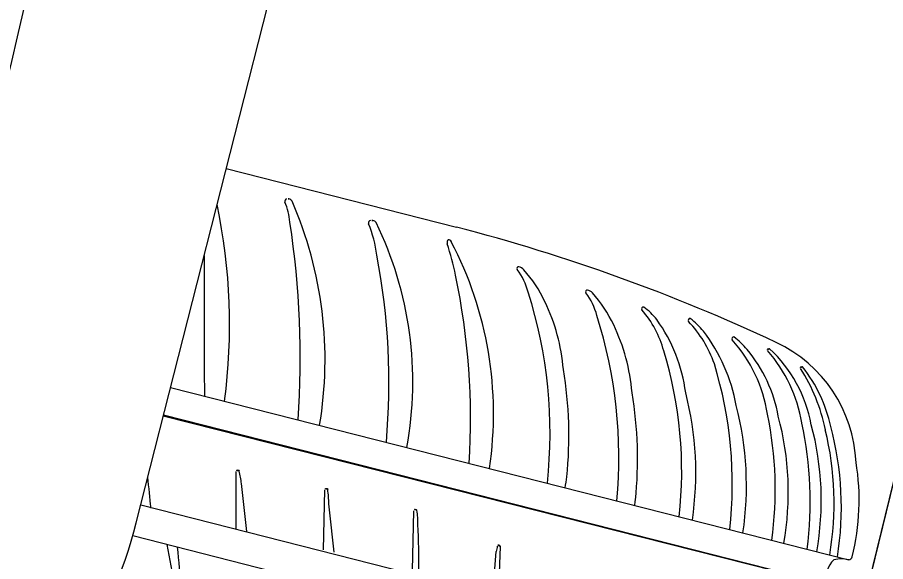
# Model space of a CAD drawing. Extents: x 14104283 to 14120882, y 8635219 to 8671666.
# Drawn here: x 14107528.728 to 14107532.474, y 8639536.165 to 8639538.513 of the extents above; entities that cross this region are included whole.
import ezdxf

# ---------------------------------------------------------------- set-up
doc = ezdxf.new("R2010")
doc.units = 0
for name, color, linetype in [('Cell', 7, 'Continuous'), ('Default', 7, 'Continuous'), ('Terrain', 7, 'Continuous')]:
    doc.layers.add(name, color=color, linetype=linetype)

msp = doc.modelspace()

# ---------------------------------------------------------------- linework, layer by layer
at = {"layer": 'Cell'}
for p, q in [((14107529.6287, 8639537.8605), (14107530.622, 8639537.6079)), ((14107529.8993, 8639537.7301), (14107529.8993, 8639537.7301)), ((14107529.913, 8639537.7196), (14107529.913, 8639537.7196)), ((14107530.2611, 8639537.6365), (14107530.2611, 8639537.6365)), ((14107530.2751, 8639537.6275), (14107530.2751, 8639537.6275)), ((14107530.5825, 8639537.5366), (14107530.5825, 8639537.5366)), ((14107530.586, 8639537.5539), (14107530.586, 8639537.5539)), ((14107530.6, 8639537.5449), (14107530.6, 8639537.5449)), ((14107531.4866, 8639537.209), (14107531.4866, 8639537.209)), ((14107531.6877, 8639537.1592), (14107531.6877, 8639537.1592)), ((14107531.876, 8639537.0798), (14107531.876, 8639537.0798)), ((14107529.3887, 8639536.9167), (14107532.3148, 8639536.1728)), ((14107529.5348, 8639536.8796), (14107529.5348, 8639536.8796)), ((14107529.6718, 8639536.3063), (14107529.6713, 8639536.5541)), ((14107530.0481, 8639536.2166), (14107530.0537, 8639536.4743)), ((14107529.2594, 8639536.4066), (14107529.2594, 8639536.4081)), ((14107529.26, 8639536.4105), (14107532.1788, 8639535.6684)), ((14107530.4327, 8639536.127), (14107530.4382, 8639536.3847)), ((14107531.6399, 8639536.3444), (14107531.6399, 8639536.3444)), ((14107529.2253, 8639536.2772), (14107532.1452, 8639535.5348)), ((14107531.8583, 8639536.2889), (14107531.8583, 8639536.2889)), ((14107529.373, 8639536.2396), (14107529.4237, 8639535.9698)), ((14107530.8106, 8639536.2307), (14107530.804, 8639536.0516)), ((14107532.0343, 8639536.2441), (14107532.0343, 8639536.2441)), ((14107530.7783, 8639536.0245), (14107530.794, 8639536.2092)), ((14107532.1765, 8639536.208), (14107532.1765, 8639536.208)), ((14107532.2658, 8639536.1852), (14107532.2658, 8639536.1852)), ((14107532.3148, 8639536.1728), (14107532.3148, 8639536.1728))]:
    msp.add_line(p, q, dxfattribs=at)
for points in [[(14107529.2403, 8639536.333), (14107529.8483, 8639538.7243), (14107531.8058, 8639546.4238)], [(14107531.9732, 8639537.0832), (14107531.9732, 8639537.0832), (14107531.9732, 8639537.0832)], [(14107532.1155, 8639537.0053), (14107532.1155, 8639537.0053), (14107532.1155, 8639537.0053)], [(14107529.3575, 8639536.7938), (14107532.226, 8639536.0684), (14107529.3583, 8639536.7972)]]:
    msp.add_lwpolyline(points, dxfattribs=at)
for centre, radius, start, end in [((14107803.8144, 8639473.5332), 282.6387, 165.737979, 167.143488), ((14107529.8912, 8639537.7201), 0.00986, 100.3561, 202.2623), ((14107529.8952, 8639537.6984), 0.032, 82.4993, 100.3561), ((14107529.8921, 8639537.7066), 0.0246, 32.0116, 72.9916), ((14107527.1138, 8639537.1873), 2.5294, 352.5075, 11.8343), ((14107529.5994, 8639537.6007), 0.3054, 5.4677, 22.2623), ((14107528.343, 8639537.0364), 1.7122, 350.4829, 23.5189), ((14107526.1275, 8639537.0455), 3.8209, 355.9681, 8.7966), ((14107530.2521, 8639537.6267), 0.00986, 94.8003, 202.2994), ((14107529.7551, 8639537.4229), 0.5273, 6.9491, 22.2994), ((14107530.256, 8639537.5796), 0.0571, 84.8741, 94.8003), ((14107530.2606, 8639537.6202), 0.0163, 26.7072, 88.1259), ((14107528.8744, 8639536.9418), 1.5596, 349.4994, 26.0829), ((14107528.6383, 8639529.9404), 7.9199, 64.87332, 75.49454), ((14107530.5976, 8639537.5426), 0.0163, 135.7846, 201.3671), ((14107529.3371, 8639537.1389), 1.3074, 11.5365, 17.7119), ((14107530.5855, 8639537.5376), 0.0163, 26.7072, 88.1259), ((14107529.1826, 8639536.8037), 1.5995, 351.4884, 27.608), ((14107620.7272, 8639537.4159), 91.194, 179.95647, 180.336945), ((14107527.4088, 8639536.9359), 2.9221, 354.976, 10.8638), ((14107530.8899, 8639537.4294), 0.00765, 76.2704, 218.2194), ((14107530.6819, 8639537.2656), 0.2571, 13.8433, 38.2194), ((14107530.8821, 8639537.3974), 0.0405, 41.8059, 76.2704), ((14107530.4765, 8639537.0347), 0.5846, 25.5103, 41.8059), ((14107527.7217, 8639536.7847), 2.9611, 356.2169, 11.9997), ((14107529.0193, 8639536.7187), 2.0066, 353.8405, 17.6487), ((14107531.1862, 8639537.3292), 0.00765, 76.2704, 218.2194), ((14107530.9782, 8639537.1654), 0.2571, 13.8433, 38.2194), ((14107531.1784, 8639537.2973), 0.0405, 41.8059, 76.2704), ((14107530.7729, 8639536.9346), 0.5846, 25.5103, 41.8059), ((14107530.2431, 8639536.9234), 0.8432, 4.8028, 25.5103), ((14107531.4282, 8639537.256), 0.00765, 76.2704, 218.2194), ((14107531.0802, 8639536.9554), 0.4522, 15.1858, 40.8598), ((14107531.2676, 8639537.0382), 0.2777, 37.9615, 54.2038), ((14107529.3291, 8639536.6188), 1.9937, 354.4875, 17.7587), ((14107530.9177, 8639536.802), 0.6995, 7.5228, 35.5868), ((14107531.6293, 8639537.2061), 0.00765, 76.2704, 218.2194), ((14107531.25, 8639536.848), 0.514, 19.3537, 43.4281), ((14107531.4687, 8639536.9883), 0.2777, 37.9615, 54.2038), ((14107530.5395, 8639536.8232), 0.8432, 4.8028, 25.5103), ((14107531.093, 8639536.7045), 0.7486, 10.2763, 37.4008), ((14107531.8177, 8639537.1268), 0.00765, 76.2704, 218.2194), ((14107531.6571, 8639536.909), 0.2777, 37.9615, 54.2038), ((14107531.3477, 8639536.7048), 0.624, 8.8471, 41.9724), ((14107531.7464, 8639536.5674), 0.6003, 2.477, 64.8733), ((14107529.8106, 8639536.5543), 1.7834, 353.7053, 16.9378), ((14107531.4048, 8639536.6836), 0.6156, 10.1317, 40.0581), ((14107531.9694, 8639537.0789), 0.00572, 47.7169, 213.9001), ((14107531.4751, 8639536.6531), 0.6468, 9.7937, 40.8094), ((14107531.5708, 8639536.6491), 0.5919, 10.3814, 47.1632), ((14107530.0289, 8639536.4988), 1.7834, 353.7053, 16.9378), ((14107529.3693, 8639536.7074), 1.7379, 354.1793, 9.4914), ((14107532.1117, 8639537.0011), 0.00572, 47.7169, 213.9001), ((14107531.459, 8639536.5823), 0.7698, 11.3835, 32.6748), ((14107531.6284, 8639536.6187), 0.6219, 11.9401, 38.4339), ((14107529.6656, 8639536.6072), 1.7379, 354.1793, 9.4914), ((14107530.2713, 8639536.5482), 1.3836, 351.5306, 14.4544), ((14107530.4897, 8639536.4926), 1.3836, 351.5306, 14.4544), ((14107530.3868, 8639536.4747), 1.6108, 352.2378, 11.6759), ((14107530.7953, 8639536.4655), 1.2586, 349.8704, 15.0335), ((14107530.5726, 8639536.4275), 1.576, 352.3816, 12.2927), ((14107530.9375, 8639536.4293), 1.2586, 349.8704, 15.0335), ((14107530.9003, 8639536.4172), 1.351, 350.4765, 13.5714), ((14107530.9369, 8639536.3985), 1.3459, 350.8832, 15.0234), ((14107531.3558, 8639536.4295), 1.0038, 345.9413, 9.3959), ((14107520.0907, 8639535.4806), 9.2591, 5.67093, 6.50365), ((14107529.6779, 8639536.5542), 0.00664, 14.5672, 181.07), ((14107529.3991, 8639536.4743), 0.2967, 5.2968, 15.9616), ((14107528.4441, 8639536.882), 2.6772, 351.4461, 352.469), ((14107520.5031, 8639535.3838), 9.2591, 5.64954, 6.93388), ((14107530.0603, 8639536.4744), 0.00664, 14.5672, 181.07), ((14107529.7064, 8639536.4186), 0.3649, 359.4498, 9.0661), ((14107520.8799, 8639535.2973), 9.2591, 5.63009, 6.93388), ((14107528.7405, 8639536.7819), 2.6772, 351.963, 352.469), ((14107530.4449, 8639536.3848), 0.00664, 14.5672, 181.07), ((14107530.091, 8639536.329), 0.3649, 359.4498, 9.0661), ((14107527.2281, 8639536.8445), 2.0762, 327.6749, 345.7354), ((14107526.8286, 8639536.153), 3.6314, 359.4864, 2.7223), ((14107520.2085, 8639535.2771), 9.2591, 4.77397, 5.89447), ((14107531.3668, 8639536.1147), 0.5805, 168.3484, 170.6262), ((14107530.8043, 8639536.2309), 0.00625, 358.6193, 170.4137), ((14107532.3145, 8639536.1027), 0.0949, 131.9964, 201.2245), ((14107532.2819, 8639536.0432), 0.1337, 75.7533, 103.3694), ((14107532.3129, 8639536.1898), 0.0171, 276.3566, 345.8249)]:
    msp.add_arc(centre, radius, start, end, dxfattribs=at)
at = {"layer": 'Default'}
msp.add_lwpolyline([(14107536.9169, 8639520.7282), (14107543.7848, 8639548.9444), (14107548.9441, 8639567.2306), (14107541.1305, 8639568.9474), (14107535.9712, 8639550.6612), (14107531.4003, 8639531.9845), (14107529.1033, 8639522.4451)], close=True, dxfattribs=at)
at = {"layer": 'Terrain'}
msp.add_lwpolyline([(14107511.9963, 8639450.6702), (14107518.9505, 8639479.748), (14107522.9701, 8639496.9745), (14107531.4003, 8639531.9845), (14107535.9712, 8639550.6612), (14107541.5163, 8639570.3151), (14107544.4251, 8639580.5098), (14107559.6546, 8639602.7025), (14107562.121, 8639606.4706)], dxfattribs=at)

doc.saveas('drawing.dxf')
